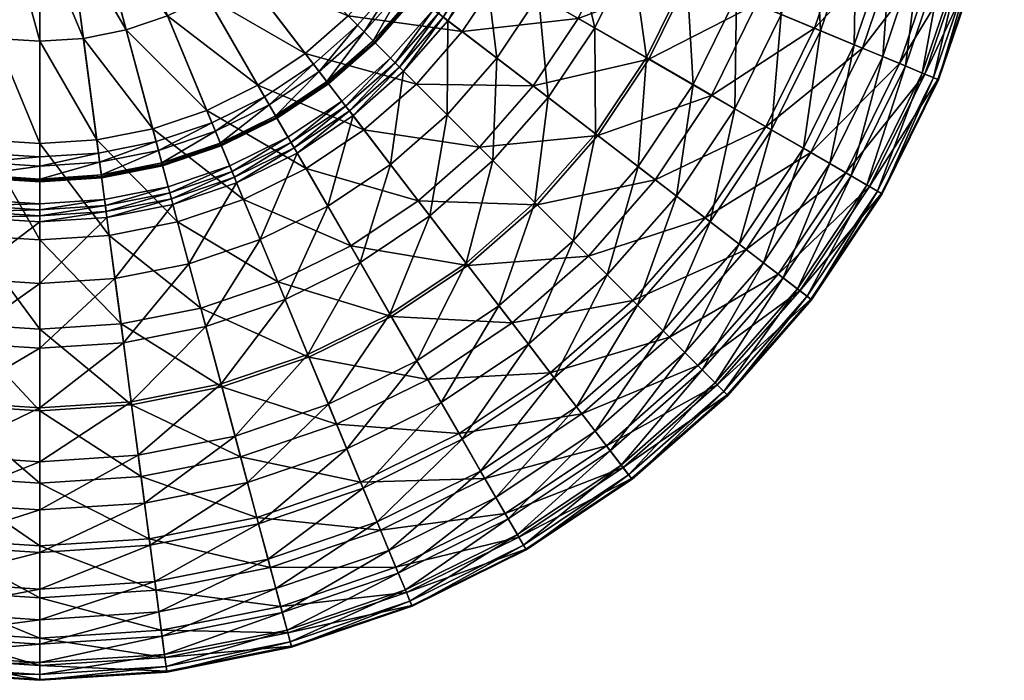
# Model space of a CAD drawing. Header units: centimetres. Extents: x -10.3 to 10.3, y -10.3 to 10.3.
# Tile 569 of 656: x -0.2 to 10.2, y -10.3 to -3.3. Entities that reach past the tile are written whole.
import ezdxf

# ---------------------------------------------------------------- set-up
doc = ezdxf.new("R2010")
doc.units = ezdxf.units.CM
doc.layers.get('0').update_dxf_attribs({"color": 153, "true_color": 0x5890e1})

msp = doc.modelspace()

# ---------------------------------------------------------------- meshes
at = {"color": 134, "true_color": 0x1bb194}
mesh = msp.add_polyface(dxfattribs=at)
corners = [(-3.045, -1.895, 0.128), (-3.006, -1.829, 0.073), (-2.941, -1.856, 0.073), (-2.961, -1.93, 0.128), (-2.871, -1.865, 0.073), (-2.871, -1.942, 0.128), (-2.801, -1.856, 0.073), (-2.782, -1.93, 0.128), (-2.736, -1.829, 0.073), (-2.698, -1.895, 0.128), (-3.116, -1.84, 0.128), (-2.961, -1.93, 0.176), (-3.045, -1.895, 0.176), (-2.871, -1.942, 0.176), (-2.782, -1.93, 0.176), (-2.698, -1.895, 0.176), (-3.116, -1.84, 0.176), (-3.772, -2.894, 0.22), (-3.85, -2.954, 0.12), (-4.203, -2.426, 0.12), (-3.971, -3.047, 0.768), (-3.981, -3.054, 0.15), (-3.548, -3.548, 0.15), (-3.431, -3.431, 0.12), (-3.527, -3.527, 0.12), (-3.957, -3.037, 0.12), (-3.362, -3.362, 0.22), (-3.978, -3.053, 0.133), (-3.546, -3.546, 0.133), (-3.971, -3.047, 0.123), (-3.539, -3.539, 0.123), (-3.66, -2.808, 11.403), (-2.801, -2.149, 11.676), (-3.057, -1.765, 11.676), (-3.995, -2.307, 11.403), (-4.546, -2.624, 0.738), (0, 0, 0.736), (-4.164, -3.195, 0.738), (-3.262, -3.262, 11.403), (-2.496, -2.496, 11.676), (-2.808, -3.66, 11.403), (-3.814, -1.86, 17.293), (-3.879, -1.924, 17.77), (-4.124, -1.975, 17.722), (-3.824, -1.928, 19.152), (-3.914, -1.921, 19.74), (-4.157, -2.01, 19.696), (-3.762, -1.916, 18.726), (-4.067, -2.019, 19.106), (-4.005, -2.006, 18.679), (-3.701, -1.887, 18.28), (-3.942, -1.975, 18.233), (-3.641, -1.84, 17.817), (-3.581, -1.779, 17.34), (-4.017, -1.887, 20.382), (-3.684, -1.797, 19.783), (-3.593, -1.803, 19.196), (-3.532, -1.792, 18.771), (-3.473, -1.766, 18.326)]
mesh.append_faces([[corners[k] for k in face] for face in [(35, 36, 37)]], dxfattribs={"color": 134})
mesh.append_faces([[corners[k] for k in face] for face in [(0, 1, 2), (2, 3, 0), (3, 2, 4), (4, 5, 3), (5, 4, 6), (6, 7, 5), (7, 6, 8), (8, 9, 7), (1, 0, 10), (0, 3, 11), (11, 12, 0), (3, 5, 13), (13, 11, 3), (5, 7, 14), (14, 13, 5), (7, 9, 15), (15, 14, 7), (10, 0, 12), (12, 16, 10), (17, 18, 19), (20, 21, 22), (23, 24, 25), (25, 18, 23), (26, 23, 18), (18, 17, 26), (21, 27, 28), (27, 29, 30), (29, 25, 24), (31, 32, 33), (33, 34, 31), (38, 39, 32), (32, 31, 38), (39, 38, 40), (41, 42, 43), (44, 45, 46), (47, 44, 48), (48, 49, 47), (50, 47, 49), (49, 51, 50), (52, 50, 51), (51, 42, 52), (42, 41, 53), (54, 45, 55), (45, 44, 56), (44, 47, 57), (47, 50, 58)]], dxfattribs={"vtx2": -1, "color": 134})
mesh = msp.add_polyface(dxfattribs=at)
corners = [(-2.698, -1.895, 0.128), (-2.626, -1.84, 0.128), (-2.626, -1.84, 0.176), (-2.698, -1.895, 0.176), (-3.772, -2.894, 0.22), (0, 0, 0.22), (-3.362, -3.362, 0.22), (-2.894, -3.772, 0.22), (-2.426, -4.203, 0.12), (-2.494, -4.32, 0.12), (-3.037, -3.957, 0.12), (-2.377, -4.117, 0.22), (-2.954, -3.85, 0.12), (-1.819, -4.392, 0.22), (-1.23, -4.592, 0.22), (-0.621, -4.713, 0.22), (0, -4.754, 0.22), (-2.502, -4.334, 0.123), (-3.047, -3.971, 0.123), (-2.496, -2.496, 11.676), (-1.693, -1.693, 11.874), (-1.899, -1.457, 11.874), (-2.801, -2.149, 11.676), (-4.164, -3.195, 0.738), (0, 0, 0.736), (-3.711, -3.711, 0.738), (-2.149, -2.801, 11.676), (-1.457, -1.899, 11.874), (-2.808, -3.66, 11.403), (-3.195, -4.164, 0.738), (-1.765, -3.057, 11.676), (-1.197, -2.073, 11.874), (-2.307, -3.995, 11.403), (-2.816, -4.878, 11.059), (-2.624, -4.546, 0.738), (-1.351, -3.262, 11.676), (-0.916, -2.212, 11.874), (-1.765, -4.262, 11.403), (-2.009, -4.849, 0.738), (-0.464, -1.121, 11.994), (-0.62, -2.312, 11.874), (-0.914, -3.41, 11.676), (-1.194, -4.456, 11.403), (-1.358, -5.07, 0.738), (-0.314, -1.172, 11.994), (-0.312, -2.373, 11.874), (-0.461, -3.5, 11.676), (-0.602, -4.574, 11.403), (-0.685, -5.204, 0.738), (-0.158, -1.203, 11.994), (0, -2.394, 11.874), (0, -3.53, 11.676), (0, -4.613, 11.403), (0, -5.249, 0.738)]
mesh.append_faces([[corners[k] for k in face] for face in [(4, 5, 6), (6, 5, 7), (7, 5, 11), (11, 5, 13), (13, 5, 14), (14, 5, 15), (15, 5, 16), (23, 24, 25), (25, 24, 29), (29, 24, 34), (34, 24, 38), (38, 24, 43), (43, 24, 48), (48, 24, 53)]], dxfattribs={"color": 134})
mesh.append_faces([[corners[k] for k in face] for face in [(0, 1, 2), (2, 3, 0), (8, 9, 10), (11, 8, 12), (9, 17, 18), (19, 20, 21), (21, 22, 19), (26, 27, 20), (20, 19, 26), (28, 26, 19), (30, 31, 27), (27, 26, 30), (32, 30, 26), (26, 28, 32), (33, 32, 28), (35, 36, 31), (31, 30, 35), (37, 35, 30), (30, 32, 37), (39, 36, 40), (41, 40, 36), (36, 35, 41), (42, 41, 35), (35, 37, 42), (44, 40, 45), (46, 45, 40), (40, 41, 46), (47, 46, 41), (41, 42, 47), (49, 45, 50), (51, 50, 45), (45, 46, 51), (52, 51, 46)]], dxfattribs={"vtx2": -1, "color": 134})
mesh = msp.add_polyface(dxfattribs=at)
corners = [(2.659, -1.79, 0.073), (2.605, -1.844, 0.128), (2.55, -1.772, 0.128), (2.715, -1.833, 0.073), (2.677, -1.899, 0.128), (2.605, -1.844, 0.176), (2.55, -1.772, 0.176), (2.677, -1.899, 0.176), (0, -4.754, 0.22), (0, 0, 0.22), (0.621, -4.713, 0.22), (1.23, -4.592, 0.22), (1.819, -4.392, 0.22), (2.377, -4.117, 0.22), (2.894, -3.772, 0.22), (3.361, -3.362, 0.22), (3.772, -2.894, 0.22), (0, -1.214, 11.994), (0, -2.394, 11.874), (0.312, -2.373, 11.874), (0.461, -3.5, 11.676), (0, -3.53, 11.676), (0.602, -4.574, 11.403), (0, -5.249, 0.738), (0, 0, 0.736), (0.685, -5.204, 0.738), (0.158, -1.203, 11.994), (0.62, -2.312, 11.874), (0.914, -3.41, 11.676), (1.194, -4.456, 11.403), (1.358, -5.07, 0.738), (0.314, -1.172, 11.994), (0.916, -2.212, 11.874), (1.351, -3.262, 11.676), (1.765, -4.262, 11.403), (2.009, -4.849, 0.738), (0.464, -1.121, 11.994), (1.197, -2.073, 11.874), (1.765, -3.057, 11.676), (2.307, -3.995, 11.403), (2.624, -4.546, 0.738), (2.149, -2.801, 11.676), (1.457, -1.899, 11.874), (2.808, -3.66, 11.403), (3.195, -4.164, 0.738), (2.496, -2.496, 11.676), (1.693, -1.693, 11.874), (3.262, -3.262, 11.403), (3.711, -3.711, 0.738), (2.801, -2.149, 11.676), (4.164, -3.195, 0.738), (1.899, -1.457, 11.874), (3.057, -1.765, 11.676)]
mesh.append_faces([[corners[k] for k in face] for face in [(8, 9, 10), (10, 9, 11), (11, 9, 12), (12, 9, 13), (13, 9, 14), (14, 9, 15), (15, 9, 16), (23, 24, 25), (25, 24, 30), (30, 24, 35), (35, 24, 40), (40, 24, 44), (44, 24, 48), (48, 24, 50)]], dxfattribs={"color": 134})
mesh.append_faces([[corners[k] for k in face] for face in [(0, 1, 2), (1, 0, 3), (3, 4, 1), (2, 1, 5), (5, 6, 2), (1, 4, 7), (7, 5, 1), (17, 18, 19), (20, 19, 18), (18, 21, 20), (22, 20, 21), (26, 19, 27), (28, 27, 19), (19, 20, 28), (29, 28, 20), (31, 27, 32), (33, 32, 27), (27, 28, 33), (34, 33, 28), (36, 32, 37), (38, 37, 32), (32, 33, 38), (39, 38, 33), (33, 34, 39), (41, 42, 37), (37, 38, 41), (43, 41, 38), (38, 39, 43), (45, 46, 42), (42, 41, 45), (47, 45, 41), (46, 45, 49), (51, 49, 52)]], dxfattribs={"vtx2": -1, "color": 134})
mesh = msp.add_polyface(dxfattribs=at)
corners = [(7.107, -4.103, 9.642), (7.681, -4.435, 9.054), (8.195, -3.394, 9.054), (8.702, -3.604, 8.415), (9.095, -3.767, 7.728), (8.157, -4.709, 8.415), (8.916, -3.693, 3.811), (9.156, -3.792, 4.28), (8.582, -4.955, 4.28), (8.616, -3.569, 3.356), (8.357, -4.825, 3.811), (8.258, -3.421, 2.916), (8.077, -4.663, 3.356), (7.741, -4.469, 2.916), (7.843, -3.249, 2.493), (7.352, -4.245, 2.493), (8.567, -2.296, 9.054), (7.927, -2.124, 9.642), (7.582, -3.14, 9.642), (9.098, -2.438, 8.415), (9.509, -2.548, 7.728), (9.789, -2.623, 6.998), (9.363, -3.878, 6.998), (9.931, -2.661, 6.229), (9.499, -3.934, 6.229), (9.94, -2.663, 5.735), (9.507, -3.938, 5.735), (9.883, -2.648, 5.244), (9.452, -3.915, 5.244), (9.76, -2.615, 4.758), (9.335, -3.867, 4.758), (9.572, -2.565, 4.28), (9.321, -2.498, 3.811), (9.008, -2.414, 3.356), (8.634, -2.314, 2.916), (8.2, -2.197, 2.493), (7.707, -2.065, 2.091), (7.371, -3.053, 2.091), (9.338, -1.229, 8.415), (9.76, -1.285, 7.728), (10.048, -1.323, 6.998), (10.193, -1.342, 6.229), (10.203, -1.343, 5.735), (10.144, -1.335, 5.244), (10.018, -1.319, 4.758), (9.825, -1.294, 4.28), (9.568, -1.26, 3.811), (9.246, -1.217, 3.356)]
mesh.append_faces([[corners[k] for k in face] for face in [(0, 1, 2), (3, 2, 1), (4, 3, 5), (6, 7, 8), (9, 6, 10), (11, 9, 12), (12, 13, 11), (14, 11, 13), (13, 15, 14), (16, 17, 18), (18, 2, 16), (19, 16, 2), (2, 3, 19), (20, 19, 3), (3, 4, 20), (21, 20, 4), (4, 22, 21), (23, 21, 22), (22, 24, 23), (25, 23, 24), (24, 26, 25), (27, 25, 26), (26, 28, 27), (29, 27, 28), (28, 30, 29), (31, 29, 30), (30, 7, 31), (32, 31, 7), (7, 6, 32), (33, 32, 6), (6, 9, 33), (34, 33, 9), (9, 11, 34), (35, 34, 11), (11, 14, 35), (36, 35, 14), (14, 37, 36), (16, 19, 38), (19, 20, 39), (20, 21, 40), (21, 23, 41), (23, 25, 42), (25, 27, 43), (27, 29, 44), (29, 31, 45), (31, 32, 46), (32, 33, 47)]], dxfattribs={"vtx2": -1, "color": 134})
mesh = msp.add_polyface(dxfattribs=at)
corners = [(5.696, -3.289, 10.648), (4.878, -2.816, 11.059), (4.468, -3.429, 11.059), (5.218, -4.004, 10.648), (6.442, -3.719, 10.174), (5.902, -4.529, 10.174), (7.107, -4.103, 9.642), (6.416, -3.704, 1.712), (6.91, -3.989, 2.091), (6.33, -4.857, 2.091), (5.871, -3.389, 1.358), (5.877, -4.51, 1.712), (5.378, -4.127, 1.358), (5.276, -3.046, 1.033), (4.833, -3.709, 1.033), (4.713, -2.721, 0.775), (6.077, -2.517, 10.648), (5.204, -2.155, 11.059), (6.873, -2.847, 10.174), (7.582, -3.14, 9.642), (8.195, -3.394, 9.054), (7.371, -3.053, 2.091), (7.843, -3.249, 2.493), (7.352, -4.245, 2.493), (6.844, -2.835, 1.712), (6.263, -2.594, 1.358), (5.628, -2.331, 1.033), (5.028, -2.082, 0.775), (6.353, -1.702, 10.648), (7.185, -1.925, 10.174), (7.927, -2.124, 9.642), (7.156, -1.917, 1.712), (7.707, -2.065, 2.091), (6.548, -1.755, 1.358), (5.885, -1.577, 1.033), (4.97, -2.058, 0.754), (4.926, -2.054, 19.561), (5.181, -1.994, 19.52), (5.278, -1.954, 20.168), (5.023, -2.014, 20.208), (4.833, -2.066, 18.97), (5.087, -2.006, 18.929), (4.766, -2.053, 18.543), (5.017, -1.994, 18.501), (4.765, -2.038, 20.251), (5.114, -1.951, 20.898), (4.857, -1.972, 20.94)]
mesh.append_faces([[corners[k] for k in face] for face in [(0, 1, 2), (2, 3, 0), (4, 0, 3), (3, 5, 4), (6, 4, 5), (7, 8, 9), (10, 7, 11), (11, 12, 10), (13, 10, 12), (12, 14, 13), (15, 13, 14), (16, 17, 1), (1, 0, 16), (18, 16, 0), (0, 4, 18), (19, 18, 4), (4, 6, 19), (20, 19, 6), (21, 22, 23), (23, 8, 21), (24, 21, 8), (8, 7, 24), (25, 24, 7), (7, 10, 25), (26, 25, 10), (10, 13, 26), (27, 26, 13), (13, 15, 27), (17, 16, 28), (29, 28, 16), (16, 18, 29), (30, 29, 18), (18, 19, 30), (31, 32, 21), (21, 24, 31), (33, 31, 24), (24, 25, 33), (25, 26, 34), (35, 27, 15), (36, 37, 38), (38, 39, 36), (40, 41, 37), (37, 36, 40), (42, 43, 41), (41, 40, 42), (44, 39, 45), (45, 46, 44)]], dxfattribs={"vtx2": -1, "color": 134})
mesh = msp.add_polyface(dxfattribs=at)
corners = [(3.981, -3.054, 0.15), (3.971, -3.047, 0.768), (3.539, -3.539, 0.768), (3.85, -2.954, 0.12), (3.957, -3.037, 0.12), (3.527, -3.527, 0.12), (4.345, -2.509, 0.15), (4.334, -2.502, 0.768), (4.203, -2.426, 0.12), (4.32, -2.494, 0.12), (4.117, -2.377, 0.22), (3.772, -2.894, 0.22), (4.636, -1.92, 0.15), (4.483, -1.857, 0.12), (3.978, -3.053, 0.133), (3.548, -3.548, 0.15), (4.343, -2.507, 0.133), (4.633, -1.919, 0.133), (3.971, -3.047, 0.123), (3.546, -3.546, 0.133), (3.539, -3.539, 0.123), (4.334, -2.502, 0.123), (4.624, -1.915, 0.123), (4.608, -1.909, 0.12), (4.468, -3.429, 11.059), (3.66, -2.808, 11.403), (3.262, -3.262, 11.403), (3.983, -3.983, 11.059), (5.218, -4.004, 10.648), (4.317, -3.313, 0.775), (4.833, -3.709, 1.033), (4.308, -4.308, 1.033), (3.848, -3.848, 0.775), (4.878, -2.816, 11.059), (3.995, -2.307, 11.403), (4.713, -2.721, 0.775), (5.204, -2.155, 11.059), (4.267, -3.275, 0.754), (3.804, -3.804, 0.754), (4.658, -2.689, 0.754), (4.97, -2.058, 0.754), (4.216, -3.235, 0.742), (3.758, -3.758, 0.742), (4.164, -3.195, 0.738), (3.711, -3.711, 0.738), (4.603, -2.657, 0.742), (4.546, -2.624, 0.738), (4.91, -2.034, 0.742), (4.849, -2.009, 0.738)]
mesh.append_faces([[corners[k] for k in face] for face in [(0, 1, 2), (3, 4, 5), (6, 7, 1), (1, 0, 6), (8, 9, 4), (4, 3, 8), (10, 8, 3), (3, 11, 10), (7, 6, 12), (9, 8, 13), (14, 0, 15), (16, 6, 0), (0, 14, 16), (6, 16, 17), (18, 14, 19), (4, 18, 20), (21, 16, 14), (14, 18, 21), (9, 21, 18), (18, 4, 9), (16, 21, 22), (21, 9, 23), (24, 25, 26), (26, 27, 24), (28, 24, 27), (29, 30, 31), (31, 32, 29), (33, 34, 25), (25, 24, 33), (30, 29, 35), (34, 33, 36), (37, 29, 32), (32, 38, 37), (39, 35, 29), (29, 37, 39), (35, 39, 40), (41, 37, 38), (38, 42, 41), (43, 41, 42), (42, 44, 43), (45, 39, 37), (37, 41, 45), (46, 45, 41), (41, 43, 46), (47, 40, 39), (39, 45, 47), (45, 46, 48)]], dxfattribs={"vtx2": -1, "color": 134})
mesh = msp.add_polyface(dxfattribs=at)
corners = [(3.054, -3.981, 0.15), (3.047, -3.971, 0.768), (2.502, -4.334, 0.768), (2.954, -3.85, 0.12), (3.037, -3.957, 0.12), (2.494, -4.32, 0.12), (2.894, -3.772, 0.22), (2.426, -4.203, 0.12), (3.548, -3.548, 0.15), (3.539, -3.539, 0.768), (3.431, -3.431, 0.12), (3.527, -3.527, 0.12), (3.361, -3.362, 0.22), (3.981, -3.054, 0.15), (3.85, -2.954, 0.12), (3.772, -2.894, 0.22), (3.053, -3.978, 0.133), (2.509, -4.345, 0.15), (2.507, -4.343, 0.133), (3.546, -3.546, 0.133), (3.978, -3.053, 0.133), (3.047, -3.971, 0.123), (2.502, -4.334, 0.123), (3.539, -3.539, 0.123), (3.971, -3.047, 0.123), (3.957, -3.037, 0.12), (3.429, -4.468, 11.059), (2.808, -3.66, 11.403), (2.307, -3.995, 11.403), (2.816, -4.878, 11.059), (3.313, -4.317, 0.775), (3.709, -4.833, 1.033), (3.046, -5.276, 1.033), (2.721, -4.713, 0.775), (2.149, -2.801, 11.676), (3.262, -3.262, 11.403), (3.983, -3.983, 11.059), (3.848, -3.848, 0.775), (2.496, -2.496, 11.676), (3.66, -2.808, 11.403), (3.275, -4.267, 0.754), (2.689, -4.658, 0.754), (3.804, -3.804, 0.754), (3.235, -4.216, 0.742), (2.657, -4.603, 0.742), (3.195, -4.164, 0.738), (2.624, -4.546, 0.738), (3.758, -3.758, 0.742), (3.711, -3.711, 0.738)]
mesh.append_faces([[corners[k] for k in face] for face in [(0, 1, 2), (3, 4, 5), (6, 3, 7), (8, 9, 1), (1, 0, 8), (10, 11, 4), (4, 3, 10), (12, 10, 3), (3, 6, 12), (9, 8, 13), (11, 10, 14), (15, 14, 10), (10, 12, 15), (16, 0, 17), (17, 18, 16), (19, 8, 0), (0, 16, 19), (8, 19, 20), (21, 16, 18), (4, 21, 22), (23, 19, 16), (16, 21, 23), (11, 23, 21), (21, 4, 11), (19, 23, 24), (23, 11, 25), (26, 27, 28), (28, 29, 26), (30, 31, 32), (32, 33, 30), (34, 27, 35), (36, 35, 27), (27, 26, 36), (31, 30, 37), (38, 35, 39), (40, 30, 33), (33, 41, 40), (42, 37, 30), (30, 40, 42), (43, 40, 41), (41, 44, 43), (45, 43, 44), (44, 46, 45), (47, 42, 40), (40, 43, 47), (48, 47, 43), (43, 45, 48)]], dxfattribs={"vtx2": -1, "color": 134})
mesh = msp.add_polyface(dxfattribs=at)
corners = [(0.621, -4.713, 0.22), (0.633, -4.811, 0.12), (0, -4.853, 0.12), (0, -4.754, 0.22), (1.256, -4.687, 0.12), (1.291, -4.818, 0.12), (0.651, -4.945, 0.12), (1.23, -4.592, 0.22), (1.92, -4.636, 0.15), (1.915, -4.624, 0.768), (1.295, -4.834, 0.768), (1.299, -4.847, 0.15), (1.857, -4.483, 0.12), (1.909, -4.608, 0.12), (1.819, -4.392, 0.22), (2.509, -4.345, 0.15), (2.502, -4.334, 0.768), (2.426, -4.203, 0.12), (2.494, -4.32, 0.12), (2.377, -4.117, 0.22), (3.054, -3.981, 0.15), (2.954, -3.85, 0.12), (2.894, -3.772, 0.22), (1.919, -4.633, 0.133), (1.298, -4.844, 0.133), (2.507, -4.343, 0.133), (1.915, -4.624, 0.123), (1.295, -4.834, 0.123), (2.502, -4.334, 0.123), (3.047, -3.971, 0.123), (3.037, -3.957, 0.12), (0, -3.53, 11.676), (0, -4.613, 11.403), (0.602, -4.574, 11.403), (0.461, -3.5, 11.676), (1.194, -4.456, 11.403), (1.458, -5.44, 11.059), (0.914, -3.41, 11.676), (1.765, -4.262, 11.403), (2.155, -5.204, 11.059), (2.816, -4.878, 11.059), (2.307, -3.995, 11.403), (2.689, -4.658, 0.754), (2.721, -4.713, 0.775), (2.082, -5.028, 0.775), (2.657, -4.603, 0.742), (2.058, -4.97, 0.754), (2.034, -4.91, 0.742), (2.624, -4.546, 0.738), (2.009, -4.849, 0.738)]
mesh.append_faces([[corners[k] for k in face] for face in [(0, 1, 2), (2, 3, 0), (4, 5, 6), (6, 1, 4), (7, 4, 1), (1, 0, 7), (8, 9, 10), (10, 11, 8), (12, 13, 5), (5, 4, 12), (14, 12, 4), (4, 7, 14), (15, 16, 9), (9, 8, 15), (17, 18, 13), (13, 12, 17), (19, 17, 12), (12, 14, 19), (16, 15, 20), (18, 17, 21), (17, 19, 22), (23, 8, 11), (11, 24, 23), (25, 15, 8), (8, 23, 25), (26, 23, 24), (24, 27, 26), (13, 26, 27), (27, 5, 13), (28, 25, 23), (23, 26, 28), (18, 28, 26), (26, 13, 18), (25, 28, 29), (28, 18, 30), (31, 32, 33), (34, 33, 35), (36, 35, 33), (37, 35, 38), (39, 38, 35), (40, 41, 38), (38, 39, 40), (42, 43, 44), (45, 42, 46), (46, 47, 45), (48, 45, 47), (47, 49, 48)]], dxfattribs={"vtx2": -1, "color": 134})
mesh = msp.add_polyface(dxfattribs=at)
corners = [(-1.92, -4.636, 0.15), (-1.915, -4.624, 0.768), (-2.502, -4.334, 0.768), (-2.509, -4.345, 0.15), (-1.857, -4.483, 0.12), (-1.909, -4.608, 0.12), (-2.494, -4.32, 0.12), (-2.426, -4.203, 0.12), (-1.819, -4.392, 0.22), (-2.377, -4.117, 0.22), (-1.299, -4.847, 0.15), (-1.295, -4.834, 0.768), (-1.256, -4.687, 0.12), (-1.291, -4.818, 0.12), (-1.23, -4.592, 0.22), (-0.655, -4.975, 0.15), (-0.633, -4.811, 0.12), (-0.651, -4.945, 0.12), (-0.621, -4.713, 0.22), (0, -4.853, 0.12), (0, -4.754, 0.22), (-1.919, -4.633, 0.133), (-2.507, -4.343, 0.133), (-1.298, -4.844, 0.133), (-0.655, -4.972, 0.133), (-1.915, -4.624, 0.123), (-2.502, -4.334, 0.123), (-1.295, -4.834, 0.123), (-0.653, -4.962, 0.123), (-2.155, -5.204, 11.059), (-1.765, -4.262, 11.403), (-2.307, -3.995, 11.403), (-2.816, -4.878, 11.059), (-1.458, -5.44, 11.059), (-1.194, -4.456, 11.403), (-0.735, -5.584, 11.059), (-0.602, -4.574, 11.403), (-0.461, -3.5, 11.676), (0, -4.613, 11.403), (-2.058, -4.97, 0.754), (-2.082, -5.028, 0.775), (-2.721, -4.713, 0.775), (-2.689, -4.658, 0.754), (-2.034, -4.91, 0.742), (-2.657, -4.603, 0.742), (-2.009, -4.849, 0.738), (-2.624, -4.546, 0.738)]
mesh.append_faces([[corners[k] for k in face] for face in [(0, 1, 2), (2, 3, 0), (4, 5, 6), (6, 7, 4), (8, 4, 7), (7, 9, 8), (10, 11, 1), (1, 0, 10), (12, 13, 5), (5, 4, 12), (14, 12, 4), (4, 8, 14), (11, 10, 15), (16, 17, 13), (13, 12, 16), (18, 16, 12), (12, 14, 18), (17, 16, 19), (20, 19, 16), (16, 18, 20), (21, 0, 3), (3, 22, 21), (23, 10, 0), (0, 21, 23), (10, 23, 24), (25, 21, 22), (22, 26, 25), (5, 25, 26), (26, 6, 5), (27, 23, 21), (21, 25, 27), (13, 27, 25), (25, 5, 13), (23, 27, 28), (17, 28, 27), (27, 13, 17), (29, 30, 31), (31, 32, 29), (33, 34, 30), (35, 36, 34), (37, 36, 38), (39, 40, 41), (41, 42, 39), (43, 39, 42), (42, 44, 43), (45, 43, 44), (44, 46, 45)]], dxfattribs={"vtx2": -1, "color": 134})
mesh = msp.add_polyface(dxfattribs=at)
corners = [(7.037, -5.4, 9.054), (6.511, -4.996, 9.642), (5.803, -5.803, 9.642), (7.473, -5.734, 8.415), (6.272, -6.272, 9.054), (6.735, -5.168, 2.493), (7.092, -5.442, 2.916), (6.321, -6.321, 2.916), (6.33, -4.857, 2.091), (6.003, -6.003, 2.493), (5.642, -5.642, 2.091), (5.902, -4.529, 10.174), (7.107, -4.103, 9.642), (7.681, -4.435, 9.054), (8.157, -4.709, 8.415), (8.525, -4.922, 7.728), (7.81, -5.993, 7.728), (8.777, -5.067, 6.998), (8.04, -6.17, 6.998), (8.904, -5.141, 6.229), (8.912, -5.145, 5.735), (8.157, -6.259, 6.229), (8.861, -5.116, 5.244), (8.164, -6.265, 5.735), (8.75, -5.052, 4.758), (8.117, -6.228, 5.244), (8.582, -4.955, 4.28), (8.016, -6.151, 4.758), (7.862, -6.033, 4.28), (8.357, -4.825, 3.811), (7.656, -5.875, 3.811), (8.077, -4.663, 3.356), (7.399, -5.677, 3.356), (7.741, -4.469, 2.916), (7.352, -4.245, 2.493), (6.91, -3.989, 2.091), (5.877, -4.51, 1.712), (6.416, -3.704, 1.712), (8.702, -3.604, 8.415), (9.095, -3.767, 7.728), (9.363, -3.878, 6.998), (9.499, -3.934, 6.229), (9.507, -3.938, 5.735), (9.452, -3.915, 5.244), (9.335, -3.867, 4.758), (9.156, -3.792, 4.28), (8.916, -3.693, 3.811), (8.616, -3.569, 3.356)]
mesh.append_faces([[corners[k] for k in face] for face in [(0, 1, 2), (3, 0, 4), (5, 6, 7), (8, 5, 9), (9, 10, 8), (11, 1, 12), (13, 12, 1), (1, 0, 13), (14, 13, 0), (0, 3, 14), (15, 14, 3), (3, 16, 15), (17, 15, 16), (16, 18, 17), (19, 17, 18), (20, 19, 21), (22, 20, 23), (24, 22, 25), (26, 24, 27), (27, 28, 26), (29, 26, 28), (28, 30, 29), (31, 29, 30), (30, 32, 31), (33, 31, 32), (32, 6, 33), (34, 33, 6), (6, 5, 34), (35, 34, 5), (5, 8, 35), (8, 36, 37), (13, 14, 38), (14, 15, 39), (40, 39, 15), (15, 17, 40), (41, 40, 17), (17, 19, 41), (42, 41, 19), (19, 20, 42), (43, 42, 20), (20, 22, 43), (44, 43, 22), (22, 24, 44), (45, 44, 24), (24, 26, 45), (26, 29, 46), (29, 31, 47)]], dxfattribs={"vtx2": -1, "color": 134})
mesh = msp.add_polyface(dxfattribs=at)
corners = [(4.529, -5.902, 10.174), (4.004, -5.218, 10.648), (3.289, -5.696, 10.648), (3.719, -6.442, 10.174), (4.996, -6.511, 9.642), (4.103, -7.107, 9.642), (5.4, -7.037, 9.054), (4.435, -7.681, 9.054), (5.168, -6.735, 2.493), (5.442, -7.092, 2.916), (4.469, -7.741, 2.916), (4.245, -7.352, 2.493), (4.857, -6.33, 2.091), (3.989, -6.91, 2.091), (4.51, -5.877, 1.712), (3.704, -6.416, 1.712), (4.127, -5.378, 1.358), (3.389, -5.871, 1.358), (3.709, -4.833, 1.033), (4.651, -4.651, 10.648), (3.983, -3.983, 11.059), (3.429, -4.468, 11.059), (5.26, -5.26, 10.174), (5.803, -5.803, 9.642), (6.272, -6.272, 9.054), (5.734, -7.473, 8.415), (6.66, -6.66, 8.415), (5.677, -7.399, 3.356), (6.321, -6.321, 2.916), (6.003, -6.003, 2.493), (5.642, -5.642, 2.091), (5.238, -5.238, 1.712), (4.793, -4.793, 1.358), (4.308, -4.308, 1.033), (3.848, -3.848, 0.775), (5.218, -4.004, 10.648), (5.902, -4.529, 10.174), (6.511, -4.996, 9.642), (5.877, -4.51, 1.712), (6.33, -4.857, 2.091), (5.378, -4.127, 1.358), (4.833, -3.709, 1.033)]
mesh.append_faces([[corners[k] for k in face] for face in [(0, 1, 2), (2, 3, 0), (4, 0, 3), (3, 5, 4), (6, 4, 5), (5, 7, 6), (8, 9, 10), (10, 11, 8), (12, 8, 11), (11, 13, 12), (14, 12, 13), (13, 15, 14), (16, 14, 15), (15, 17, 16), (18, 16, 17), (19, 20, 21), (21, 1, 19), (22, 19, 1), (1, 0, 22), (23, 22, 0), (0, 4, 23), (24, 23, 4), (4, 6, 24), (6, 25, 26), (27, 9, 28), (29, 28, 9), (9, 8, 29), (30, 29, 8), (8, 12, 30), (31, 30, 12), (12, 14, 31), (32, 31, 14), (14, 16, 32), (33, 32, 16), (16, 18, 33), (34, 33, 18), (20, 19, 35), (36, 35, 19), (19, 22, 36), (37, 36, 22), (22, 23, 37), (38, 39, 30), (30, 31, 38), (40, 38, 31), (31, 32, 40), (41, 40, 32), (32, 33, 41)]], dxfattribs={"vtx2": -1, "color": 134})
mesh = msp.add_polyface(dxfattribs=at)
corners = [(-0.655, -4.975, 0.15), (-0.653, -4.962, 0.768), (-1.295, -4.834, 0.768), (0, -5.018, 0.15), (0, -5.005, 0.768), (0, -4.853, 0.12), (0, -4.988, 0.12), (-0.651, -4.945, 0.12), (-0.655, -4.972, 0.133), (-1.299, -4.847, 0.15), (0, -5.015, 0.133), (-0.653, -4.962, 0.123), (-1.298, -4.844, 0.133), (0, -5.005, 0.123), (-1.194, -4.456, 11.403), (-1.458, -5.44, 11.059), (-0.735, -5.584, 11.059), (-0.859, -6.521, 10.648), (-1.702, -6.353, 10.648), (-0.971, -7.375, 10.174), (-1.071, -8.136, 9.642), (-1.925, -7.185, 10.174), (-0.885, -6.721, 1.358), (-0.967, -7.345, 1.712), (-1.917, -7.156, 1.712), (-0.795, -6.04, 1.033), (-1.755, -6.548, 1.358), (-1.577, -5.885, 1.033), (-0.71, -5.395, 0.775), (-1.408, -5.256, 0.775), (0, -5.632, 11.059), (0, -4.613, 11.403), (-0.602, -4.574, 11.403), (0, -6.578, 10.648), (0, -7.439, 10.174), (-1.041, -7.91, 2.091), (0, -7.408, 1.712), (0, -6.779, 1.358), (0, -6.092, 1.033), (0, -5.442, 0.775), (-0.702, -5.333, 0.754), (-1.392, -5.196, 0.754), (0, -5.379, 0.754), (-0.694, -5.269, 0.742), (-1.376, -5.134, 0.742), (-0.685, -5.204, 0.738), (-1.358, -5.07, 0.738), (0, -5.315, 0.742), (0, -5.249, 0.738)]
mesh.append_faces([[corners[k] for k in face] for face in [(0, 1, 2), (3, 4, 1), (1, 0, 3), (5, 6, 7), (8, 0, 9), (10, 3, 0), (0, 8, 10), (11, 8, 12), (13, 10, 8), (8, 11, 13), (6, 13, 11), (11, 7, 6), (14, 15, 16), (17, 16, 15), (15, 18, 17), (19, 17, 18), (20, 19, 21), (22, 23, 24), (25, 22, 26), (26, 27, 25), (28, 25, 27), (27, 29, 28), (30, 31, 32), (32, 16, 30), (33, 30, 16), (16, 17, 33), (34, 33, 17), (17, 19, 34), (35, 23, 36), (37, 36, 23), (23, 22, 37), (38, 37, 22), (22, 25, 38), (39, 38, 25), (25, 28, 39), (40, 28, 29), (29, 41, 40), (42, 39, 28), (28, 40, 42), (43, 40, 41), (41, 44, 43), (45, 43, 44), (44, 46, 45), (47, 42, 40), (40, 43, 47), (48, 47, 43), (43, 45, 48)]], dxfattribs={"vtx2": -1, "color": 134})
mesh = msp.add_polyface(dxfattribs=at)
corners = [(1.702, -6.353, 10.648), (1.458, -5.44, 11.059), (0.735, -5.584, 11.059), (1.925, -7.185, 10.174), (0.859, -6.521, 10.648), (0.971, -7.375, 10.174), (2.124, -7.927, 9.642), (1.041, -7.91, 2.091), (0.967, -7.345, 1.712), (1.917, -7.156, 1.712), (1.755, -6.548, 1.358), (1.577, -5.885, 1.033), (0.885, -6.721, 1.358), (1.408, -5.256, 0.775), (0.795, -6.04, 1.033), (1.194, -4.456, 11.403), (2.155, -5.204, 11.059), (2.517, -6.077, 10.648), (2.847, -6.873, 10.174), (3.14, -7.582, 9.642), (2.835, -6.844, 1.712), (3.053, -7.371, 2.091), (2.065, -7.707, 2.091), (2.594, -6.263, 1.358), (2.331, -5.628, 1.033), (2.082, -5.028, 0.775), (3.289, -5.696, 10.648), (2.816, -4.878, 11.059), (3.719, -6.442, 10.174), (4.103, -7.107, 9.642), (3.249, -7.843, 2.493), (3.989, -6.91, 2.091), (3.704, -6.416, 1.712), (3.389, -5.871, 1.358), (3.046, -5.276, 1.033), (2.721, -4.713, 0.775), (4.004, -5.218, 10.648), (3.429, -4.468, 11.059), (3.709, -4.833, 1.033), (2.058, -4.97, 0.754), (1.392, -5.196, 0.754), (2.689, -4.658, 0.754), (2.034, -4.91, 0.742), (1.376, -5.134, 0.742), (2.009, -4.849, 0.738), (1.358, -5.07, 0.738)]
mesh.append_faces([[corners[k] for k in face] for face in [(0, 1, 2), (3, 0, 4), (4, 5, 3), (6, 3, 5), (7, 8, 9), (10, 9, 8), (11, 10, 12), (13, 11, 14), (15, 1, 16), (17, 16, 1), (1, 0, 17), (18, 17, 0), (0, 3, 18), (19, 18, 3), (20, 21, 22), (22, 9, 20), (23, 20, 9), (9, 10, 23), (24, 23, 10), (10, 11, 24), (25, 24, 11), (11, 13, 25), (26, 27, 16), (16, 17, 26), (28, 26, 17), (17, 18, 28), (29, 28, 18), (18, 19, 29), (30, 21, 31), (32, 31, 21), (21, 20, 32), (33, 32, 20), (20, 23, 33), (34, 33, 23), (23, 24, 34), (35, 34, 24), (24, 25, 35), (36, 37, 27), (27, 26, 36), (33, 34, 38), (39, 25, 13), (13, 40, 39), (25, 39, 41), (42, 39, 40), (40, 43, 42), (44, 42, 43), (43, 45, 44)]], dxfattribs={"vtx2": -1, "color": 134})
mesh = msp.add_polyface(dxfattribs=at)
corners = [(0.655, -4.975, 0.15), (0.653, -4.962, 0.768), (0, -5.005, 0.768), (0, -5.018, 0.15), (0.633, -4.811, 0.12), (0.651, -4.945, 0.12), (0, -4.988, 0.12), (0, -4.853, 0.12), (1.299, -4.847, 0.15), (1.295, -4.834, 0.768), (0.655, -4.972, 0.133), (0, -5.015, 0.133), (1.298, -4.844, 0.133), (0.653, -4.962, 0.123), (0, -5.005, 0.123), (1.295, -4.834, 0.123), (1.291, -4.818, 0.12), (0.735, -5.584, 11.059), (0.602, -4.574, 11.403), (0, -4.613, 11.403), (0, -5.632, 11.059), (0.859, -6.521, 10.648), (0, -6.578, 10.648), (0.971, -7.375, 10.174), (0, -7.439, 10.174), (0.885, -6.721, 1.358), (0.967, -7.345, 1.712), (0, -7.408, 1.712), (0, -6.779, 1.358), (0.795, -6.04, 1.033), (0, -6.092, 1.033), (0.71, -5.395, 0.775), (0, -5.442, 0.775), (1.458, -5.44, 11.059), (1.702, -6.353, 10.648), (1.755, -6.548, 1.358), (1.577, -5.885, 1.033), (1.408, -5.256, 0.775), (0.702, -5.333, 0.754), (0, -5.379, 0.754), (1.392, -5.196, 0.754), (0.694, -5.269, 0.742), (0, -5.315, 0.742), (0.685, -5.204, 0.738), (0, -5.249, 0.738), (1.376, -5.134, 0.742), (1.358, -5.07, 0.738)]
mesh.append_faces([[corners[k] for k in face] for face in [(0, 1, 2), (2, 3, 0), (4, 5, 6), (6, 7, 4), (8, 9, 1), (1, 0, 8), (10, 0, 3), (3, 11, 10), (12, 8, 0), (0, 10, 12), (13, 10, 11), (11, 14, 13), (5, 13, 14), (14, 6, 5), (15, 12, 10), (10, 13, 15), (16, 15, 13), (13, 5, 16), (17, 18, 19), (19, 20, 17), (21, 17, 20), (20, 22, 21), (23, 21, 22), (22, 24, 23), (25, 26, 27), (27, 28, 25), (29, 25, 28), (28, 30, 29), (31, 29, 30), (30, 32, 31), (18, 17, 33), (17, 21, 34), (26, 25, 35), (25, 29, 36), (29, 31, 37), (38, 31, 32), (32, 39, 38), (40, 37, 31), (31, 38, 40), (41, 38, 39), (39, 42, 41), (43, 41, 42), (42, 44, 43), (45, 40, 38), (38, 41, 45), (46, 45, 41), (41, 43, 46)]], dxfattribs={"vtx2": -1, "color": 134})
mesh = msp.add_polyface(dxfattribs=at)
corners = [(6.66, -6.66, 8.415), (6.272, -6.272, 9.054), (5.4, -7.037, 9.054), (6.961, -6.961, 7.728), (5.734, -7.473, 8.415), (5.993, -7.81, 7.728), (7.166, -7.166, 6.998), (6.17, -8.04, 6.998), (7.27, -7.27, 6.229), (6.259, -8.157, 6.229), (7.277, -7.277, 5.735), (6.265, -8.164, 5.735), (7.235, -7.235, 5.244), (6.228, -8.117, 5.244), (7.145, -7.145, 4.758), (6.151, -8.016, 4.758), (7.007, -7.007, 4.28), (6.033, -7.862, 4.28), (6.824, -6.824, 3.811), (5.875, -7.656, 3.811), (6.595, -6.595, 3.356), (5.677, -7.399, 3.356), (6.321, -6.321, 2.916), (5.803, -5.803, 9.642), (7.037, -5.4, 9.054), (7.473, -5.734, 8.415), (7.81, -5.993, 7.728), (8.04, -6.17, 6.998), (8.157, -6.259, 6.229), (8.164, -6.265, 5.735), (8.117, -6.228, 5.244), (8.016, -6.151, 4.758), (7.862, -6.033, 4.28), (7.656, -5.875, 3.811), (7.399, -5.677, 3.356), (7.092, -5.442, 2.916), (6.003, -6.003, 2.493), (6.735, -5.168, 2.493), (8.904, -5.141, 6.229), (8.912, -5.145, 5.735), (8.861, -5.116, 5.244), (8.75, -5.052, 4.758)]
mesh.append_faces([[corners[k] for k in face] for face in [(0, 1, 2), (3, 0, 4), (4, 5, 3), (6, 3, 5), (5, 7, 6), (8, 6, 7), (7, 9, 8), (10, 8, 9), (9, 11, 10), (12, 10, 11), (11, 13, 12), (14, 12, 13), (13, 15, 14), (16, 14, 15), (15, 17, 16), (18, 16, 17), (17, 19, 18), (20, 18, 19), (19, 21, 20), (22, 20, 21), (23, 1, 24), (1, 0, 25), (26, 25, 0), (0, 3, 26), (27, 26, 3), (3, 6, 27), (28, 27, 6), (6, 8, 28), (29, 28, 8), (8, 10, 29), (30, 29, 10), (10, 12, 30), (31, 30, 12), (12, 14, 31), (32, 31, 14), (14, 16, 32), (33, 32, 16), (16, 18, 33), (34, 33, 18), (18, 20, 34), (35, 34, 20), (20, 22, 35), (22, 36, 37), (27, 28, 38), (28, 29, 39), (29, 30, 40), (30, 31, 41)]], dxfattribs={"vtx2": -1, "color": 134})
mesh = msp.add_polyface(dxfattribs=at)
corners = [(4.435, -7.681, 9.054), (4.103, -7.107, 9.642), (3.14, -7.582, 9.642), (4.709, -8.157, 8.415), (3.394, -8.195, 9.054), (3.604, -8.702, 8.415), (4.922, -8.525, 7.728), (3.767, -9.095, 7.728), (5.067, -8.777, 6.998), (3.878, -9.363, 6.998), (5.141, -8.904, 6.229), (3.934, -9.499, 6.229), (5.145, -8.912, 5.735), (3.938, -9.507, 5.735), (5.116, -8.861, 5.244), (3.915, -9.452, 5.244), (5.052, -8.75, 4.758), (3.867, -9.335, 4.758), (4.955, -8.582, 4.28), (3.792, -9.156, 4.28), (4.825, -8.357, 3.811), (3.693, -8.916, 3.811), (4.663, -8.077, 3.356), (3.569, -8.616, 3.356), (4.469, -7.741, 2.916), (3.421, -8.258, 2.916), (4.245, -7.352, 2.493), (3.989, -6.91, 2.091), (3.249, -7.843, 2.493), (5.734, -7.473, 8.415), (5.4, -7.037, 9.054), (5.993, -7.81, 7.728), (6.17, -8.04, 6.998), (6.259, -8.157, 6.229), (6.265, -8.164, 5.735), (6.228, -8.117, 5.244), (6.151, -8.016, 4.758), (6.033, -7.862, 4.28), (5.875, -7.656, 3.811), (5.677, -7.399, 3.356), (5.442, -7.092, 2.916)]
mesh.append_faces([[corners[k] for k in face] for face in [(0, 1, 2), (3, 0, 4), (4, 5, 3), (6, 3, 5), (5, 7, 6), (8, 6, 7), (7, 9, 8), (10, 8, 9), (9, 11, 10), (12, 10, 11), (11, 13, 12), (14, 12, 13), (13, 15, 14), (16, 14, 15), (15, 17, 16), (18, 16, 17), (17, 19, 18), (20, 18, 19), (19, 21, 20), (22, 20, 21), (21, 23, 22), (24, 22, 23), (23, 25, 24), (26, 24, 25), (27, 26, 28), (29, 30, 0), (0, 3, 29), (31, 29, 3), (3, 6, 31), (32, 31, 6), (6, 8, 32), (33, 32, 8), (8, 10, 33), (34, 33, 10), (10, 12, 34), (35, 34, 12), (12, 14, 35), (36, 35, 14), (14, 16, 36), (37, 36, 16), (16, 18, 37), (38, 37, 18), (18, 20, 38), (39, 38, 20), (20, 22, 39), (40, 39, 22), (22, 24, 40)]], dxfattribs={"vtx2": -1, "color": 134})
mesh = msp.add_polyface(dxfattribs=at)
corners = [(-1.925, -7.185, 10.174), (-2.124, -7.927, 9.642), (-1.071, -8.136, 9.642), (-1.158, -8.794, 9.054), (-1.229, -9.338, 8.415), (-2.296, -8.567, 9.054), (-1.285, -9.76, 7.728), (-2.438, -9.098, 8.415), (-1.323, -10.048, 6.998), (-2.548, -9.509, 7.728), (-1.342, -10.193, 6.229), (-2.623, -9.789, 6.998), (-1.335, -10.144, 5.244), (-1.343, -10.203, 5.735), (-2.663, -9.94, 5.735), (-1.319, -10.018, 4.758), (-2.648, -9.883, 5.244), (-1.294, -9.825, 4.28), (-2.615, -9.76, 4.758), (-1.26, -9.568, 3.811), (-2.565, -9.572, 4.28), (-1.217, -9.246, 3.356), (-2.498, -9.321, 3.811), (-1.167, -8.862, 2.916), (-2.414, -9.008, 3.356), (-1.108, -8.417, 2.493), (-2.314, -8.634, 2.916), (-1.041, -7.91, 2.091), (-2.197, -8.2, 2.493), (-2.065, -7.707, 2.091), (-0.967, -7.345, 1.712), (0, -8.206, 9.642), (0, -7.439, 10.174), (-0.971, -7.375, 10.174), (0, -8.87, 9.054), (0, -9.419, 8.415), (0, -9.844, 7.728), (0, -10.135, 6.998), (0, -10.281, 6.229), (0, -10.291, 5.735), (0, -10.231, 5.244), (0, -10.104, 4.758), (0, -9.91, 4.28), (0, -9.65, 3.811), (0, -9.326, 3.356), (0, -8.939, 2.916), (0, -8.489, 2.493), (0, -7.979, 2.091), (0, -7.408, 1.712)]
mesh.append_faces([[corners[k] for k in face] for face in [(0, 1, 2), (3, 2, 1), (4, 3, 5), (6, 4, 7), (8, 6, 9), (10, 8, 11), (12, 13, 14), (15, 12, 16), (17, 15, 18), (19, 17, 20), (21, 19, 22), (23, 21, 24), (25, 23, 26), (27, 25, 28), (28, 29, 27), (30, 27, 29), (31, 32, 33), (33, 2, 31), (34, 31, 2), (2, 3, 34), (35, 34, 3), (3, 4, 35), (36, 35, 4), (4, 6, 36), (37, 36, 6), (6, 8, 37), (38, 37, 8), (8, 10, 38), (39, 38, 10), (10, 13, 39), (40, 39, 13), (13, 12, 40), (41, 40, 12), (12, 15, 41), (42, 41, 15), (15, 17, 42), (43, 42, 17), (17, 19, 43), (44, 43, 19), (19, 21, 44), (45, 44, 21), (21, 23, 45), (46, 45, 23), (23, 25, 46), (47, 46, 25), (25, 27, 47), (48, 47, 27)]], dxfattribs={"vtx2": -1, "color": 134})
mesh = msp.add_polyface(dxfattribs=at)
corners = [(1.071, -8.136, 9.642), (0.971, -7.375, 10.174), (0, -7.439, 10.174), (0, -8.206, 9.642), (1.158, -8.794, 9.054), (0, -8.87, 9.054), (1.229, -9.338, 8.415), (0, -9.419, 8.415), (1.285, -9.76, 7.728), (0, -9.844, 7.728), (1.323, -10.048, 6.998), (0, -10.135, 6.998), (1.342, -10.193, 6.229), (0, -10.281, 6.229), (1.343, -10.203, 5.735), (0, -10.291, 5.735), (1.335, -10.144, 5.244), (0, -10.231, 5.244), (1.319, -10.018, 4.758), (0, -10.104, 4.758), (1.294, -9.825, 4.28), (0, -9.91, 4.28), (1.26, -9.568, 3.811), (0, -9.65, 3.811), (1.217, -9.246, 3.356), (0, -9.326, 3.356), (1.167, -8.862, 2.916), (0, -8.939, 2.916), (1.108, -8.417, 2.493), (0, -8.489, 2.493), (1.041, -7.91, 2.091), (0, -7.979, 2.091), (0.967, -7.345, 1.712), (0, -7.408, 1.712), (2.124, -7.927, 9.642), (2.296, -8.567, 9.054), (2.438, -9.098, 8.415), (2.548, -9.509, 7.728), (2.623, -9.789, 6.998), (2.661, -9.931, 6.229), (2.615, -9.76, 4.758), (2.565, -9.572, 4.28), (2.498, -9.321, 3.811), (2.414, -9.008, 3.356), (2.314, -8.634, 2.916), (2.197, -8.2, 2.493), (2.065, -7.707, 2.091), (1.917, -7.156, 1.712)]
mesh.append_faces([[corners[k] for k in face] for face in [(0, 1, 2), (2, 3, 0), (4, 0, 3), (3, 5, 4), (6, 4, 5), (5, 7, 6), (8, 6, 7), (7, 9, 8), (10, 8, 9), (9, 11, 10), (12, 10, 11), (11, 13, 12), (14, 12, 13), (13, 15, 14), (16, 14, 15), (15, 17, 16), (18, 16, 17), (17, 19, 18), (20, 18, 19), (19, 21, 20), (22, 20, 21), (21, 23, 22), (24, 22, 23), (23, 25, 24), (26, 24, 25), (25, 27, 26), (28, 26, 27), (27, 29, 28), (30, 28, 29), (29, 31, 30), (32, 30, 31), (31, 33, 32), (1, 0, 34), (0, 4, 35), (4, 6, 36), (6, 8, 37), (8, 10, 38), (10, 12, 39), (16, 18, 40), (18, 20, 41), (20, 22, 42), (22, 24, 43), (24, 26, 44), (26, 28, 45), (28, 30, 46), (47, 46, 30)]], dxfattribs={"vtx2": -1, "color": 134})
mesh = msp.add_polyface(dxfattribs=at)
corners = [(2.296, -8.567, 9.054), (2.124, -7.927, 9.642), (1.071, -8.136, 9.642), (2.438, -9.098, 8.415), (1.158, -8.794, 9.054), (2.548, -9.509, 7.728), (1.229, -9.338, 8.415), (2.623, -9.789, 6.998), (1.285, -9.76, 7.728), (2.661, -9.931, 6.229), (1.323, -10.048, 6.998), (2.663, -9.94, 5.735), (1.342, -10.193, 6.229), (1.343, -10.203, 5.735), (2.648, -9.883, 5.244), (1.335, -10.144, 5.244), (2.615, -9.76, 4.758), (2.565, -9.572, 4.28), (1.319, -10.018, 4.758), (2.498, -9.321, 3.811), (1.294, -9.825, 4.28), (2.414, -9.008, 3.356), (1.26, -9.568, 3.811), (2.314, -8.634, 2.916), (1.217, -9.246, 3.356), (2.197, -8.2, 2.493), (1.167, -8.862, 2.916), (2.065, -7.707, 2.091), (1.108, -8.417, 2.493), (1.925, -7.185, 10.174), (3.14, -7.582, 9.642), (3.394, -8.195, 9.054), (3.604, -8.702, 8.415), (3.767, -9.095, 7.728), (3.878, -9.363, 6.998), (3.934, -9.499, 6.229), (3.938, -9.507, 5.735), (3.915, -9.452, 5.244), (3.867, -9.335, 4.758), (3.792, -9.156, 4.28), (3.693, -8.916, 3.811), (3.569, -8.616, 3.356), (3.421, -8.258, 2.916), (3.249, -7.843, 2.493), (3.053, -7.371, 2.091), (4.435, -7.681, 9.054), (4.245, -7.352, 2.493)]
mesh.append_faces([[corners[k] for k in face] for face in [(0, 1, 2), (3, 0, 4), (5, 3, 6), (7, 5, 8), (9, 7, 10), (11, 9, 12), (12, 13, 11), (14, 11, 13), (13, 15, 14), (16, 14, 15), (17, 16, 18), (19, 17, 20), (21, 19, 22), (23, 21, 24), (25, 23, 26), (27, 25, 28), (29, 1, 30), (31, 30, 1), (1, 0, 31), (32, 31, 0), (0, 3, 32), (33, 32, 3), (3, 5, 33), (34, 33, 5), (5, 7, 34), (35, 34, 7), (7, 9, 35), (36, 35, 9), (9, 11, 36), (37, 36, 11), (11, 14, 37), (38, 37, 14), (14, 16, 38), (39, 38, 16), (16, 17, 39), (40, 39, 17), (17, 19, 40), (41, 40, 19), (19, 21, 41), (42, 41, 21), (21, 23, 42), (43, 42, 23), (23, 25, 43), (44, 43, 25), (25, 27, 44), (30, 31, 45), (42, 43, 46)]], dxfattribs={"vtx2": -1, "color": 134})

doc.saveas('drawing.dxf')
